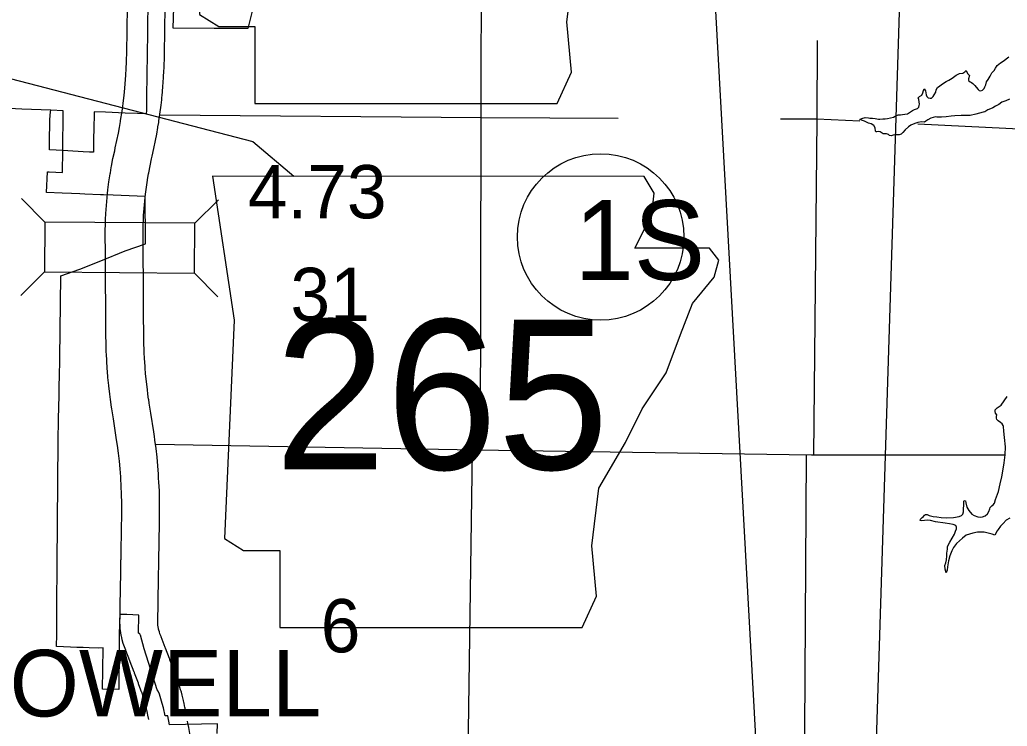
# Model space of a CAD drawing. Extents: x 77230 to 630905, y 790554 to 1662844.
# Drawn here: x 257973 to 273631, y 1549835 to 1561041 of the extents above; entities that cross this region are included whole.
import ezdxf

# ---------------------------------------------------------------- set-up
doc = ezdxf.new("R2010")
doc.units = 0
for name, color, linetype in [('Level 12', 7, 'Continuous'), ('Level 15', 7, 'Continuous'), ('Level 16', 7, 'Continuous'), ('Level 17', 7, 'Continuous'), ('Level 19', 7, 'Continuous'), ('Level 22', 7, 'Continuous'), ('Level 24', 7, 'Continuous'), ('Level 27', 7, 'Continuous'), ('Level 32', 7, 'Continuous'), ('Level 33', 7, 'Continuous'), ('Level 41', 7, 'Continuous')]:
    doc.layers.add(name, color=color, linetype=linetype)

msp = doc.modelspace()

# ---------------------------------------------------------------- linework, layer by layer
at = {"layer": 'Level 12'}
for points in [[(261706, 1561374), (261591, 1560901), (261353, 1560904), (261270, 1560902), (261058, 1560903), (260407, 1560906), (260447, 1562228)], [(260011, 1561737), (259999, 1560907), (259998, 1560882)], [(259998, 1560882), (259997, 1560809), (259996, 1560746), (259994, 1560581), (259991, 1560414), (259989, 1560248), (259986, 1560076), (259984, 1559910), (259982, 1559742), (259980, 1559601), (259978, 1559547), (259840, 1559554), (259643, 1559561), (259332, 1559573), (259150, 1559579), (259150, 1559531), (259146, 1559331), (259143, 1559136), (259140, 1558938), (259079, 1558941), (258976, 1558947), (258734, 1558963), (258654, 1558968), (258657, 1559161), (258660, 1559372), (258663, 1559549), (258663, 1559597), (258465, 1559605), (258004, 1559624), (257807, 1559632)], [(258465, 1559605), (258004, 1559624), (257807, 1559632)], [(258654, 1558968), (258443, 1558977), (258444, 1559083), (258446, 1559208), (258447, 1559333), (258449, 1559458), (258459, 1559582), (258465, 1559605)], [(261104, 1549721), (261106, 1549872), (260349, 1549856), (260320, 1549998), (260278, 1549998), (260252, 1550129), (260233, 1550195), (260189, 1550346), (260166, 1550389), (260151, 1550412), (259948, 1551065), (259885, 1551281), (259883, 1551287), (259879, 1551293), (259875, 1551299), (259870, 1551304), (259864, 1551307), (259857, 1551310), (259862, 1551595), (259671, 1551605), (259559, 1551607), (259549, 1551296), (259547, 1551068), (259542, 1550418), (259286, 1550422), (259290, 1550732), (259296, 1551077), (259217, 1551074), (259071, 1551079), (258977, 1551083), (258878, 1551086), (258778, 1551090), (258668, 1551094), (258557, 1551098), (258558, 1551290), (258561, 1551751), (258565, 1552407), (258571, 1553065), (258581, 1554352), (258588, 1554713), (258596, 1555083), (258599, 1555267), (258601, 1555354), (258607, 1555674), (258625, 1556980), (258924, 1557085), (259259, 1557216), (259643, 1557375), (259964, 1557487), (259964, 1557532), (259960, 1558239), (259452, 1558258), (259301, 1558264), (259253, 1558265), (259002, 1558275), (258926, 1558278), (258793, 1558283), (258644, 1558289), (258396, 1558298), (258410, 1558629), (258438, 1558627), (258649, 1558619), (258654, 1558968)]]:
    msp.add_lwpolyline(points, dxfattribs=at)
at = {"layer": 'Level 15'}
msp.add_lwpolyline([(273590, 1554137), (270527, 1554137), (265211, 1554212), (260125, 1554302)], dxfattribs=at)
at = {"layer": 'Level 16'}
for points in [[(265295, 1568230), (265296, 1564839), (265286, 1559484), (265275, 1554204)], [(270565, 1554133), (270616, 1559461), (270623, 1560710)], [(260193, 1559530), (265292, 1559490), (267460, 1559481)], [(270037, 1559471), (270614, 1559469), (271291, 1559435)], [(272211, 1559389), (275859, 1559208), (278857, 1559222)], [(265144, 1554199), (265074, 1549029), (265063, 1547860)], [(270420, 1547912), (270415, 1548893), (270449, 1554128)]]:
    msp.add_lwpolyline(points, dxfattribs=at)
at = {"layer": 'Level 17'}
for points in [[(271546, 1559263), (271544, 1559275), (271539, 1559325), (271515, 1559365), (271475, 1559389), (271431, 1559402), (271411, 1559410), (271367, 1559432), (271321, 1559446), (271293, 1559457), (271327, 1559474), (271380, 1559488), (271430, 1559484), (271454, 1559481), (271492, 1559479), (271534, 1559473), (271592, 1559465), (271610, 1559466), (271658, 1559470), (271696, 1559470), (271730, 1559474), (271780, 1559483), (271828, 1559497), (271854, 1559509), (271902, 1559532), (271938, 1559534), (271971, 1559538), (272005, 1559542), (272049, 1559547), (272079, 1559567), (272099, 1559579), (272127, 1559603), (272159, 1559617), (272207, 1559634), (272228, 1559656), (272236, 1559678), (272242, 1559704), (272230, 1559774), (272216, 1559802), (272237, 1559824), (272277, 1559844), (272293, 1559882), (272303, 1559919), (272311, 1559943), (272335, 1559915), (272341, 1559879), (272343, 1559851), (272355, 1559821), (272379, 1559801), (272409, 1559795), (272431, 1559799), (272457, 1559821), (272471, 1559848), (272501, 1559894), (272506, 1559928), (272524, 1559966), (272564, 1559992), (272606, 1560025), (272665, 1560061), (272705, 1560083), (272759, 1560116), (272821, 1560162), (272874, 1560188), (272928, 1560195), (272958, 1560213), (272980, 1560233), (273000, 1560189), (273032, 1560156), (273019, 1560101), (273019, 1560075), (273041, 1560054), (273065, 1560046), (273085, 1560032), (273117, 1559996), (273137, 1559972), (273168, 1559936), (273186, 1559920), (273214, 1559911), (273240, 1559923), (273265, 1559949), (273277, 1559979), (273289, 1560007), (273303, 1560057), (273326, 1560095), (273358, 1560146), (273388, 1560198), (273402, 1560214), (273425, 1560238), (273443, 1560270), (273473, 1560313), (273525, 1560357), (273580, 1560395), (273614, 1560418), (273654, 1560452)], [(273668, 1559783), (273606, 1559755), (273544, 1559731), (273495, 1559698), (273445, 1559670), (273401, 1559646), (273363, 1559627), (273325, 1559613), (273274, 1559581), (273250, 1559573), (273134, 1559544), (273042, 1559523), (272978, 1559521), (272902, 1559520), (272801, 1559514), (272743, 1559509), (272661, 1559503), (272589, 1559498), (272541, 1559498), (272515, 1559496), (272493, 1559501), (272417, 1559479), (272373, 1559455), (272338, 1559430), (272318, 1559416), (272270, 1559422), (272212, 1559410), (272164, 1559393), (272104, 1559367), (272066, 1559343), (272013, 1559292), (271975, 1559252), (271965, 1559240), (271949, 1559224), (271919, 1559217), (271889, 1559217), (271850, 1559215), (271822, 1559209), (271792, 1559199), (271762, 1559206), (271746, 1559218), (271714, 1559230), (271678, 1559232), (271664, 1559232), (271648, 1559240), (271632, 1559254), (271614, 1559261), (271586, 1559269), (271564, 1559265), (271546, 1559263)], [(273458, 1554747), (273464, 1554775), (273444, 1554803), (273440, 1554829), (273437, 1554853), (273473, 1554885), (273533, 1554925), (273632, 1555064)], [(273616, 1553105), (273566, 1553052), (273524, 1553006), (273485, 1552956), (273469, 1552932), (273435, 1552867), (273393, 1552883), (273265, 1552914), (273161, 1552913), (273084, 1552899), (272982, 1552866), (272922, 1552818), (272827, 1552731), (272777, 1552669), (272752, 1552619), (272720, 1552540), (272699, 1552456), (272681, 1552362), (272676, 1552308), (272660, 1552266), (272645, 1552328), (272641, 1552386), (272655, 1552426), (272667, 1552472), (272672, 1552536), (272672, 1552580), (272682, 1552644), (272681, 1552684), (272723, 1552754), (272756, 1552819), (272794, 1552883), (272812, 1552929), (272825, 1552965), (272827, 1552993), (272817, 1553019), (272775, 1553037), (272715, 1553045), (272645, 1553058), (272495, 1553079), (272413, 1553097), (272361, 1553106), (272317, 1553100), (272273, 1553092), (272251, 1553100), (272255, 1553120), (272281, 1553144), (272301, 1553162), (272321, 1553182), (272335, 1553194), (272363, 1553194), (272393, 1553179), (272457, 1553163), (272513, 1553155), (272583, 1553144), (272669, 1553140), (272780, 1553147), (272866, 1553162), (272906, 1553178), (272928, 1553200), (272938, 1553236), (272939, 1553288), (272945, 1553334), (272941, 1553372), (272945, 1553402), (272949, 1553416), (272967, 1553409), (272973, 1553377), (272991, 1553309), (273023, 1553255), (273070, 1553199), (273108, 1553177), (273164, 1553156), (273204, 1553150), (273238, 1553156), (273282, 1553172), (273317, 1553205), (273341, 1553243), (273357, 1553281), (273359, 1553303), (273371, 1553313), (273389, 1553329), (273410, 1553349), (273430, 1553374), (273446, 1553432), (273491, 1553560), (273520, 1553680), (273546, 1553789), (273565, 1553911), (273582, 1554013), (273596, 1554141), (273605, 1554269), (273590, 1554415), (273577, 1554515), (273571, 1554587), (273565, 1554607), (273549, 1554629), (273523, 1554651), (273488, 1554679), (273466, 1554699), (273460, 1554719), (273458, 1554747)], [(273671, 1553133), (273616, 1553105)]]:
    msp.add_lwpolyline(points, dxfattribs=at)
at = {"layer": 'Level 19'}
for p, q in [((258371, 1557832), (258000, 1558208)), ((260747, 1557815), (261123, 1558186)), ((258365, 1557040), (257990, 1556669)), ((260741, 1557023), (261112, 1556647))]:
    msp.add_line(p, q, dxfattribs=at)
msp.add_lwpolyline([(258365, 1557040), (260741, 1557023), (260747, 1557815), (258371, 1557832)], close=True, dxfattribs=at)
at = {"layer": 'Level 22'}
for points in [[(259600, 1559621), (259617, 1559758), (259626, 1559837), (259628, 1559856), (259631, 1559880), (259632, 1559892), (259645, 1560026), (259655, 1560161), (259660, 1560267), (259662, 1560296), (259664, 1560340), (259664, 1560352), (259667, 1560432), (259668, 1560484), (259670, 1560585), (259674, 1560805), (259674, 1560825), (259681, 1561311)], [(260195, 1559544), (260213, 1559686), (260223, 1559771), (260225, 1559790), (260227, 1559814), (260229, 1559832), (260243, 1559977), (260253, 1560122), (260259, 1560234), (260261, 1560268), (260263, 1560318), (260264, 1560330), (260267, 1560413), (260268, 1560469), (260270, 1560575), (260273, 1560797), (260274, 1560816), (260280, 1561302)], [(259365, 1558286), (259371, 1558345), (259387, 1558470), (259406, 1558594), (259409, 1558610), (259424, 1558696), (259427, 1558718), (259451, 1558842), (259478, 1558963), (259488, 1559007), (259513, 1559124), (259537, 1559240), (259554, 1559334), (259570, 1559429), (259572, 1559438), (259583, 1559508), (259586, 1559526), (259600, 1559626)], [(259961, 1558221), (259967, 1558274), (259981, 1558386), (259998, 1558498), (260000, 1558508), (260015, 1558594), (260018, 1558610), (260039, 1558721), (260063, 1558834), (260073, 1558876), (260100, 1559000), (260126, 1559126), (260145, 1559228), (260162, 1559330), (260164, 1559344), (260176, 1559413), (260179, 1559436), (260194, 1559540)], [(259588, 1553035), (259589, 1553118), (259590, 1553152), (259590, 1553160), (259591, 1553287), (259591, 1553296), (259591, 1553321), (259590, 1553413), (259588, 1553474), (259588, 1553490), (259587, 1553539), (259583, 1553622), (259581, 1553664), (259576, 1553746), (259574, 1553782), (259574, 1553790), (259564, 1553915), (259552, 1554041), (259538, 1554166), (259522, 1554290), (259514, 1554345), (259503, 1554416), (259458, 1554709), (259433, 1554867), (259424, 1554927), (259423, 1554937), (259411, 1555019), (259400, 1555102), (259385, 1555235), (259384, 1555240), (259376, 1555326), (259371, 1555368), (259363, 1555469), (259360, 1555502), (259352, 1555635), (259347, 1555734), (259345, 1555769), (259341, 1555903), (259339, 1556036), (259337, 1556359), (259336, 1556399), (259333, 1556983), (259331, 1557202), (259330, 1557386), (259329, 1557593), (259329, 1557718), (259331, 1557775), (259332, 1557843), (259334, 1557871), (259338, 1557969), (259346, 1558095), (259357, 1558220), (259365, 1558286)], [(260188, 1553025), (260189, 1553108), (260190, 1553142), (260190, 1553153), (260190, 1553154), (260191, 1553288), (260191, 1553301), (260191, 1553326), (260190, 1553424), (260188, 1553490), (260188, 1553506), (260186, 1553560), (260183, 1553648), (260180, 1553695), (260175, 1553782), (260173, 1553818), (260172, 1553831), (260162, 1553967), (260149, 1554102), (260134, 1554238), (260116, 1554373), (260116, 1554376), (260107, 1554433), (260097, 1554506), (260051, 1554801), (260026, 1554958), (260017, 1555017), (260016, 1555024), (260005, 1555100), (259996, 1555176), (259981, 1555299), (259973, 1555385), (259969, 1555423), (259961, 1555518), (259959, 1555546), (259951, 1555670), (259946, 1555763), (259945, 1555793), (259941, 1555917), (259939, 1556042), (259937, 1556363), (259936, 1556403), (259933, 1556987), (259931, 1557206), (259930, 1557390), (259929, 1557594), (259929, 1557709), (259930, 1557760), (259932, 1557822), (259933, 1557844), (259937, 1557935), (259945, 1558048), (259955, 1558161), (259961, 1558221)], [(259566, 1551748), (259575, 1552271), (259577, 1552369), (259577, 1552392), (259578, 1552469), (259579, 1552484), (259580, 1552569), (259582, 1552669), (259585, 1552869), (259587, 1552969), (259588, 1553035)], [(260166, 1551738), (260175, 1552261), (260177, 1552359), (260177, 1552382), (260178, 1552459), (260179, 1552474), (260180, 1552559), (260182, 1552659), (260185, 1552859), (260187, 1552959), (260188, 1553025)], [(259928, 1550311), (259912, 1550359), (259907, 1550376), (259905, 1550382), (259879, 1550451), (259857, 1550509), (259853, 1550519), (259794, 1550675), (259790, 1550686), (259787, 1550693), (259724, 1550857), (259719, 1550870), (259656, 1551036), (259653, 1551042), (259632, 1551097), (259614, 1551149), (259597, 1551206), (259589, 1551241), (259584, 1551264), (259582, 1551274), (259574, 1551323), (259567, 1551382), (259563, 1551441), (259562, 1551475), (259562, 1551496), (259562, 1551502), (259564, 1551617), (259564, 1551623)], [(259564, 1551623), (259564, 1551637), (259565, 1551665), (259566, 1551748)], [(260497, 1550502), (260481, 1550550), (260475, 1550567), (260471, 1550581), (260441, 1550661), (260418, 1550723), (260414, 1550733), (260354, 1550889), (260350, 1550900), (260347, 1550907), (260284, 1551072), (260279, 1551084), (260216, 1551251), (260214, 1551256), (260196, 1551303), (260186, 1551332), (260178, 1551358), (260174, 1551377), (260172, 1551384), (260167, 1551410), (260164, 1551437), (260162, 1551464), (260162, 1551481), (260162, 1551495), (260164, 1551607), (260164, 1551613)], [(260164, 1551613), (260164, 1551627), (260165, 1551655), (260166, 1551738)], [(260607, 1550055), (260594, 1550123), (260592, 1550135), (260586, 1550161), (260578, 1550199), (260575, 1550213), (260568, 1550245), (260547, 1550330), (260535, 1550374), (260531, 1550390), (260524, 1550414), (260500, 1550494)], [(260018, 1549941), (260005, 1550009), (260003, 1550018), (259999, 1550038), (259992, 1550072), (259989, 1550086), (259984, 1550110), (259967, 1550179), (259957, 1550214), (259952, 1550231), (259948, 1550247), (259926, 1550319)], [(260750, 1549119), (260746, 1549165), (260739, 1549215), (260739, 1549218), (260725, 1549328), (260718, 1549381), (260715, 1549401), (260703, 1549490), (260696, 1549540), (260694, 1549553), (260688, 1549587), (260679, 1549652), (260670, 1549703), (260669, 1549709), (260667, 1549721), (260652, 1549814), (260643, 1549862), (260640, 1549881), (260633, 1549918)]]:
    msp.add_lwpolyline(points, dxfattribs=at)
at = {"layer": 'Level 24'}
for points in [[(260634, 1566870), (260976, 1564586), (260824, 1561123), (261129, 1560932), (261700, 1560932), (261700, 1559714), (266496, 1559714), (266724, 1560209), (266648, 1561008), (266762, 1561922), (267181, 1562645), (267447, 1563178), (267828, 1563749), (268056, 1564358), (268247, 1564853), (268589, 1565272), (268665, 1565538), (268513, 1565728), (267333, 1565728), (267600, 1566261), (267638, 1566604), (267480, 1566867)], [(261029, 1558559), (261371, 1556275), (261219, 1552811), (261523, 1552621), (262094, 1552621), (262094, 1551403), (266891, 1551403), (267119, 1551897), (267043, 1552697), (267157, 1553610), (267576, 1554334), (267842, 1554867), (268223, 1555438), (268451, 1556047), (268642, 1556541), (268984, 1556960), (269060, 1557227), (268908, 1557417), (267728, 1557417), (267994, 1557950), (268033, 1558292), (267875, 1558556)]]:
    msp.add_lwpolyline(points, close=True, dxfattribs=at)
msp.add_lwpolyline([(257176, 1560662), (257549, 1560176), (261668, 1559107), (262319, 1558558)], dxfattribs=at)
at = {"layer": 'Level 33'}
msp.add_circle((267184, 1557595), 1320, dxfattribs=at)
at = {"layer": 'Level 41'}
msp.add_lwpolyline([(268613, 1568288), (270860, 1527493), (272025, 1564351)], dxfattribs=at)

# ---------------------------------------------------------------- texts
at = {"layer": 'Level 16'}
for s, height, p in [('31', 844.8, (262265, 1556262)), ('6', 845, (262745, 1551007))]:
    msp.add_text(s, height=height, dxfattribs=at).set_placement(p)
at = {"layer": 'Level 24'}
msp.add_text('265', height=2376, dxfattribs=at).set_placement((262013, 1553908))
at = {"layer": 'Level 27'}
msp.add_text('LOWELL', height=1056, dxfattribs=at).set_placement((257027, 1549990))
at = {"layer": 'Level 32'}
msp.add_text('4.73', height=844.8, dxfattribs=at).set_placement((261590, 1557891))
at = {"layer": 'Level 33'}
msp.add_text('1S', height=1267.2, dxfattribs=at).set_placement((266767, 1556913))

doc.saveas('drawing.dxf')
